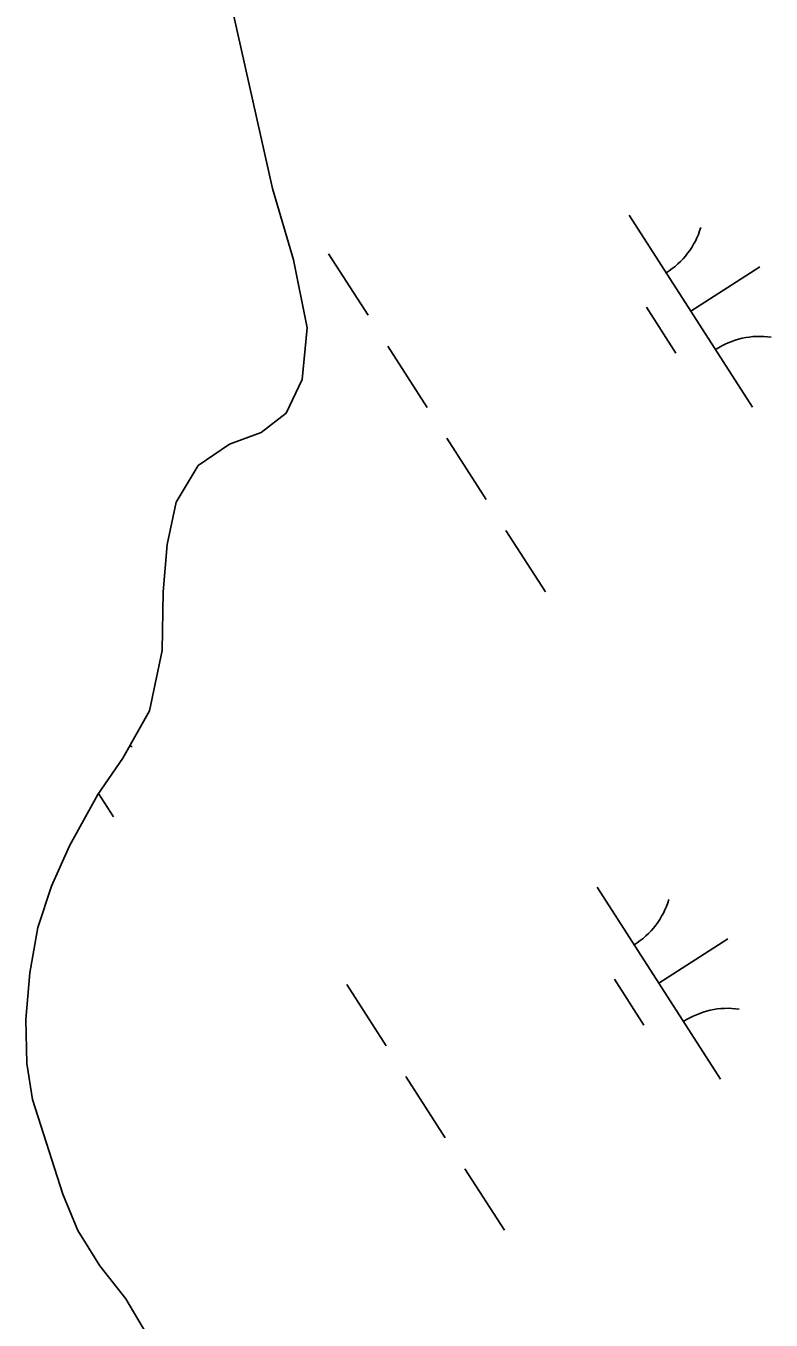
# Model space of a CAD drawing. Extents: x 3962991 to 3983549, y 181631 to 204078.
# Drawn here: x 3967357.7 to 3967521, y 196724.3 to 197008 of the extents above; entities that cross this region are included whole.
import ezdxf

# ---------------------------------------------------------------- set-up
doc = ezdxf.new("R2010")
doc.units = 0
doc.layers.add('V-WETL-SWMP', color=7, linetype='Continuous')

msp = doc.modelspace()

# ---------------------------------------------------------------- linework, layer by layer
at = {"layer": 'V-WETL-SWMP'}
for p, q in [((3967411.68, 196972.3), (3967401.46, 197017.88)), ((3967416.32, 196956.71), (3967411.68, 196972.3)), ((3967489.88, 196966.47), (3967516.87, 196924.38)), ((3967419.3, 196941.77), (3967416.32, 196956.71)), ((3967424, 196958), (3967432.64, 196944.53)), ((3967503.37, 196945.43), (3967518.53, 196955.14)), ((3967493.64, 196946.31), (3967500.12, 196936.21)), ((3967418.19, 196930.47), (3967419.3, 196941.77)), ((3967436.95, 196937.79), (3967445.59, 196924.32)), ((3967414.66, 196923.04), (3967418.19, 196930.47)), ((3967409.23, 196918.83), (3967414.66, 196923.04)), ((3967402.27, 196916.31), (3967409.23, 196918.83)), ((3967395.43, 196911.61), (3967402.27, 196916.31)), ((3967449.91, 196917.59), (3967458.54, 196904.12)), ((3967390.61, 196903.54), (3967395.43, 196911.61)), ((3967388.62, 196894.3), (3967390.61, 196903.54)), ((3967462.86, 196897.38), (3967471.5, 196883.91)), ((3967387.77, 196883.89), (3967388.62, 196894.3)), ((3967387.55, 196871.04), (3967387.77, 196883.89)), ((3967384.76, 196857.81), (3967387.55, 196871.04)), ((3967378.9, 196847.44), (3967384.76, 196857.81)), ((3967373.44, 196839.51), (3967378.9, 196847.44)), ((3967367.19, 196828.24), (3967373.44, 196839.51)), ((3967373.57, 196839.7), (3967376.84, 196834.61)), ((3967363.27, 196819.4), (3967367.19, 196828.24)), ((3967360.25, 196810.29), (3967363.27, 196819.4)), ((3967482.87, 196819.16), (3967509.86, 196777.06)), ((3967358.5, 196800.41), (3967360.25, 196810.29)), ((3967496.37, 196798.11), (3967511.52, 196807.83)), ((3967357.66, 196790.13), (3967358.5, 196800.41)), ((3967427.97, 196797.86), (3967436.6, 196784.39)), ((3967486.63, 196799), (3967493.11, 196788.9)), ((3967357.85, 196780.49), (3967357.66, 196790.13)), ((3967359.08, 196772.63), (3967357.85, 196780.49)), ((3967440.92, 196777.66), (3967449.56, 196764.19)), ((3967365.74, 196751.89), (3967359.08, 196772.63)), ((3967453.88, 196757.45), (3967462.51, 196743.98)), ((3967369.02, 196743.89), (3967365.74, 196751.89)), ((3967373.85, 196736.15), (3967369.02, 196743.89)), ((3967379.59, 196728.9), (3967373.85, 196736.15)), ((3967385.05, 196719.61), (3967379.59, 196728.9))]:
    msp.add_line(p, q, dxfattribs=at)
for centre, start, end in [((3967488.67, 196968.81), 301.8919, 343.4355), ((3967518.48, 196922.3), 81.8919, 123.4355), ((3967378.45, 196832.53), 81.8919, 83.756), ((3967481.66, 196821.49), 301.8919, 343.4355), ((3967511.47, 196774.99), 81.8919, 123.4355)]:
    msp.add_arc(centre, 17.62, start, end, dxfattribs=at)

doc.saveas('drawing.dxf')
